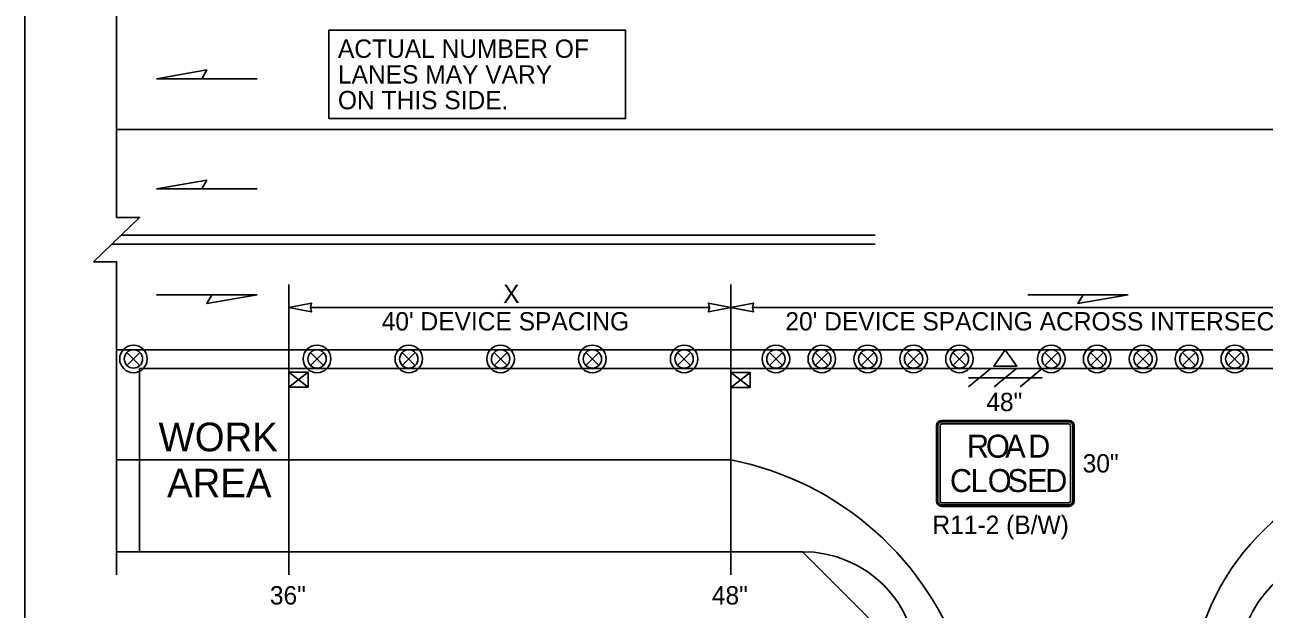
# Model space of a CAD drawing. Extents: x 99958 to 100176, y 99935 to 100011.
# Drawn here: x 100047.875 to 100052.196, y 100003.872 to 100005.909 of the extents above; entities that cross this region are included whole.
import ezdxf

# ---------------------------------------------------------------- set-up
doc = ezdxf.new("R2010")
doc.units = 0
for name, color, linetype in [('RD_ED_ShoulderPavedEdge', 7, 'Continuous'), ('RD_MK_LineDblYellowCenter', 7, 'Continuous'), ('RD_MK_LineEdgeWhite', 7, 'Continuous'), ('RD_MK_LineEdgeYellow', 7, 'Continuous'), ('RD_MK_LineLane', 7, 'Continuous'), ('SH_TI_Tables', 7, 'Continuous'), ('TR_SN_ConstructionSigns', 7, 'Continuous'), ('TR_WZ_BarricadeType3', 7, 'Continuous'), ('TR_WZ_PortableSignMount5ftMinBlk-Org', 7, 'Continuous'), ('TR_WZ_PortableSignMount5ftMinRed-Wht', 7, 'Continuous'), ('TR_WZ_PortableSignMountBlk-Wht', 7, 'Continuous'), ('TR_WZ_TrafficSafetyDrum', 7, 'Continuous'), ('TR_WZ_WorkAreaLabel', 7, 'Continuous'), ('TR_WZ_WorkZoneDetails', 7, 'Continuous'), ('TR_WZ_WorkZoneTextCurrent', 7, 'Continuous')]:
    doc.layers.add(name, color=color, linetype=linetype)

msp = doc.modelspace()

# ---------------------------------------------------------------- linework, layer by layer
at = {"layer": 'RD_ED_ShoulderPavedEdge'}
msp.add_line((100048.195, 100004.0724), (100050.5869, 100004.0724), dxfattribs=at)
for centre, start, end in [((100050.5869, 100003.6724), 0, 90), ((100052.5069, 100003.6724), 90, 180)]:
    msp.add_arc(centre, 0.4, start, end, dxfattribs=at)
at = {"layer": 'RD_MK_LineDblYellowCenter'}
for p, q in [((100050.8403, 100005.1764), (100048.2115, 100005.1764)), ((100050.8403, 100005.1444), (100048.1785, 100005.1444))]:
    msp.add_line(p, q, dxfattribs=at)
at = {"layer": 'RD_MK_LineEdgeWhite'}
for centre, radius, start, end in [((100050.132, 100003.3462), 1.0661, 17.8172, 78.9158), ((100052.7969, 100003.5319), 0.8615, 92.6555, 170.6116)]:
    msp.add_arc(centre, radius, start, end, dxfattribs=at)
at = {"layer": 'RD_MK_LineEdgeYellow'}
msp.add_line((100048.195, 100004.3924), (100050.3369, 100004.3924), dxfattribs=at)
at = {"layer": 'RD_MK_LineLane'}
for points in [[(100055.43, 100005.5444), (100048.195, 100005.5444)], [(100055.43, 100004.7764), (100048.195, 100004.7764)]]:
    msp.add_lwpolyline(points, dxfattribs=at)
at = {"layer": 'SH_TI_Tables'}
msp.add_lwpolyline([(100048.9348, 100005.8901), (100049.9693, 100005.8901), (100049.9693, 100005.5831), (100048.9348, 100005.5831)], close=True, dxfattribs=at)
at = {"layer": 'TR_SN_ConstructionSigns'}
for p, q in [((100051.0726, 100004.5304), (100051.5151, 100004.5304)), ((100051.5151, 100004.5304), (100051.0726, 100004.5304)), ((100051.5151, 100004.5304), (100051.0726, 100004.5304)), ((100051.5151, 100004.5254), (100051.0726, 100004.5254)), ((100051.0726, 100004.5179), (100051.5151, 100004.5179)), ((100051.0538, 100004.2492), (100051.0538, 100004.5117)), ((100051.0538, 100004.5117), (100051.0538, 100004.2492)), ((100051.0538, 100004.5117), (100051.0538, 100004.2492)), ((100051.0588, 100004.5117), (100051.0588, 100004.2492)), ((100051.0663, 100004.2492), (100051.0663, 100004.5117)), ((100051.5213, 100004.5117), (100051.5213, 100004.2492)), ((100051.5288, 100004.2492), (100051.5288, 100004.5117)), ((100051.5338, 100004.5117), (100051.5338, 100004.2492)), ((100051.5338, 100004.2492), (100051.5338, 100004.5117)), ((100051.5338, 100004.2492), (100051.5338, 100004.5117)), ((100051.5151, 100004.2429), (100051.0726, 100004.2429)), ((100051.0726, 100004.2354), (100051.5151, 100004.2354)), ((100051.5151, 100004.2304), (100051.0726, 100004.2304)), ((100051.0726, 100004.2304), (100051.5151, 100004.2304)), ((100051.0726, 100004.2304), (100051.5151, 100004.2304))]:
    msp.add_line(p, q, dxfattribs=at)
for centre, radius, start, end in [((100051.0726, 100004.5117), 0.0187, 90, 180), ((100051.0726, 100004.5117), 0.0187, 90, 180), ((100051.0726, 100004.5117), 0.0187, 90, 180), ((100051.0726, 100004.5117), 0.0137, 90, 180), ((100051.0726, 100004.5117), 0.00625, 90, 180), ((100051.5151, 100004.5117), 0.0187, 0, 90), ((100051.5151, 100004.5117), 0.0187, 0, 90), ((100051.5151, 100004.5117), 0.0187, 0, 90), ((100051.5151, 100004.5117), 0.0137, 0, 90), ((100051.5151, 100004.5117), 0.00625, 0, 90), ((100051.0726, 100004.2492), 0.0187, 180, 270), ((100051.0726, 100004.2492), 0.0187, 180, 270), ((100051.0726, 100004.2492), 0.0187, 180, 270), ((100051.0726, 100004.2492), 0.0137, 180, 270), ((100051.0726, 100004.2492), 0.00625, 180, 270), ((100051.5151, 100004.2492), 0.0137, 270, 0), ((100051.5151, 100004.2492), 0.00625, 270, 0), ((100051.5151, 100004.2492), 0.0187, 270, 0), ((100051.5151, 100004.2492), 0.0187, 270, 0), ((100051.5151, 100004.2492), 0.0187, 270, 0)]:
    msp.add_arc(centre, radius, start, end, dxfattribs=at)
at = {"layer": 'TR_WZ_BarricadeType3'}
for p, q in [((100051.2427, 100004.711), (100051.1656, 100004.647)), ((100051.3325, 100004.711), (100051.2553, 100004.647)), ((100051.4223, 100004.711), (100051.3451, 100004.647)), ((100051.1659, 100004.679), (100051.4219, 100004.679))]:
    msp.add_line(p, q, dxfattribs=at)
at = {"layer": 'TR_WZ_PortableSignMount5ftMinBlk-Org'}
for p, q in [((100050.3369, 100004.6314), (100050.3369, 100004.7114)), ((100050.4037, 100004.6974), (100050.3369, 100004.6454)), ((100050.4037, 100004.6454), (100050.3369, 100004.6974)), ((100050.3703, 100004.6714), (100050.3703, 100004.6714)), ((100050.3704, 100004.6715), (100050.3704, 100004.6715))]:
    msp.add_line(p, q, dxfattribs=at)
for points in [[(100050.4037, 100004.6974), (100050.4037, 100004.6454), (100050.3369, 100004.6454), (100050.3369, 100004.6974)], [(100050.3369, 100004.6454), (100050.4037, 100004.6454), (100050.4037, 100004.6974), (100050.3369, 100004.6974)]]:
    msp.add_lwpolyline(points, close=True, dxfattribs=at)
at = {"layer": 'TR_WZ_PortableSignMount5ftMinRed-Wht'}
for p, q in [((100048.7959, 100004.7124), (100048.7959, 100004.6324)), ((100048.8626, 100004.6464), (100048.7959, 100004.6984)), ((100048.8626, 100004.6984), (100048.7959, 100004.6464)), ((100048.8293, 100004.6725), (100048.8293, 100004.6725)), ((100048.8294, 100004.6724), (100048.8294, 100004.6724))]:
    msp.add_line(p, q, dxfattribs=at)
for points in [[(100048.8626, 100004.6464), (100048.8626, 100004.6984), (100048.7959, 100004.6984), (100048.7959, 100004.6464)], [(100048.7959, 100004.6984), (100048.8626, 100004.6984), (100048.8626, 100004.6464), (100048.7959, 100004.6464)]]:
    msp.add_lwpolyline(points, close=True, dxfattribs=at)
at = {"layer": 'TR_WZ_PortableSignMountBlk-Wht'}
msp.add_line((100051.2539, 100004.7764), (100051.3339, 100004.7764), dxfattribs=at)
msp.add_lwpolyline([(100051.2938, 100004.7764), (100051.3339, 100004.719), (100051.2539, 100004.719)], close=True, dxfattribs=at)
at = {"layer": 'TR_WZ_TrafficSafetyDrum'}
for p, q in [((100048.2313, 100004.7671), (100048.2765, 100004.7218)), ((100048.2765, 100004.7671), (100048.2313, 100004.7218)), ((100048.8713, 100004.7671), (100048.9165, 100004.7218)), ((100048.9165, 100004.7671), (100048.8713, 100004.7218)), ((100049.1913, 100004.7671), (100049.2365, 100004.7218)), ((100049.2365, 100004.7671), (100049.1913, 100004.7218)), ((100049.5113, 100004.7671), (100049.5565, 100004.7218)), ((100049.5565, 100004.7671), (100049.5113, 100004.7218)), ((100049.8313, 100004.7671), (100049.8765, 100004.7218)), ((100049.8765, 100004.7671), (100049.8313, 100004.7218)), ((100050.1513, 100004.7671), (100050.1965, 100004.7218)), ((100050.1965, 100004.7671), (100050.1513, 100004.7218)), ((100050.4713, 100004.7671), (100050.5165, 100004.7218)), ((100050.5165, 100004.7671), (100050.4713, 100004.7218)), ((100050.6313, 100004.7671), (100050.6765, 100004.7218)), ((100050.6765, 100004.7671), (100050.6313, 100004.7218)), ((100050.7913, 100004.7671), (100050.8365, 100004.7218)), ((100050.8365, 100004.7671), (100050.7913, 100004.7218)), ((100050.9513, 100004.7671), (100050.9965, 100004.7218)), ((100050.9965, 100004.7671), (100050.9513, 100004.7218)), ((100051.1113, 100004.7671), (100051.1565, 100004.7218)), ((100051.1565, 100004.7671), (100051.1113, 100004.7218)), ((100051.4313, 100004.7671), (100051.4765, 100004.7218)), ((100051.4765, 100004.7671), (100051.4313, 100004.7218)), ((100051.5913, 100004.7671), (100051.6365, 100004.7218)), ((100051.6365, 100004.7671), (100051.5913, 100004.7218)), ((100051.7513, 100004.7671), (100051.7965, 100004.7218)), ((100051.7965, 100004.7671), (100051.7513, 100004.7218)), ((100051.9113, 100004.7671), (100051.9565, 100004.7218)), ((100051.9565, 100004.7671), (100051.9113, 100004.7218)), ((100052.0713, 100004.7671), (100052.1165, 100004.7218)), ((100052.1165, 100004.7671), (100052.0713, 100004.7218))]:
    msp.add_line(p, q, dxfattribs=at)
for centre, radius in [((100048.2539, 100004.7445), 0.048), ((100048.2539, 100004.7445), 0.048), ((100048.2539, 100004.7445), 0.032), ((100048.8939, 100004.7445), 0.048), ((100048.8939, 100004.7445), 0.048), ((100048.8939, 100004.7445), 0.032), ((100049.2139, 100004.7445), 0.048), ((100049.2139, 100004.7445), 0.048), ((100049.2139, 100004.7445), 0.032), ((100049.5339, 100004.7445), 0.048), ((100049.5339, 100004.7445), 0.048), ((100049.5339, 100004.7445), 0.032), ((100049.8539, 100004.7445), 0.048), ((100049.8539, 100004.7445), 0.048), ((100049.8539, 100004.7445), 0.032), ((100050.1739, 100004.7445), 0.048), ((100050.1739, 100004.7445), 0.048), ((100050.1739, 100004.7445), 0.032), ((100050.4939, 100004.7445), 0.048), ((100050.4939, 100004.7445), 0.048), ((100050.4939, 100004.7445), 0.032), ((100050.6539, 100004.7445), 0.048), ((100050.6539, 100004.7445), 0.048), ((100050.6539, 100004.7445), 0.032), ((100050.8139, 100004.7445), 0.048), ((100050.8139, 100004.7445), 0.048), ((100050.8139, 100004.7445), 0.032), ((100050.9739, 100004.7445), 0.048), ((100050.9739, 100004.7445), 0.048), ((100050.9739, 100004.7445), 0.032), ((100051.1339, 100004.7445), 0.048), ((100051.1339, 100004.7445), 0.048), ((100051.1339, 100004.7445), 0.032), ((100051.4539, 100004.7445), 0.048), ((100051.4539, 100004.7445), 0.048), ((100051.4539, 100004.7445), 0.032), ((100051.6139, 100004.7445), 0.048), ((100051.6139, 100004.7445), 0.048), ((100051.6139, 100004.7445), 0.032), ((100051.7739, 100004.7445), 0.048), ((100051.7739, 100004.7445), 0.048), ((100051.7739, 100004.7445), 0.032), ((100051.9339, 100004.7445), 0.048), ((100051.9339, 100004.7445), 0.048), ((100051.9339, 100004.7445), 0.032), ((100052.0939, 100004.7445), 0.048), ((100052.0939, 100004.7445), 0.048), ((100052.0939, 100004.7445), 0.032)]:
    msp.add_circle(centre, radius, dxfattribs=at)
at = {"layer": 'TR_WZ_WorkZoneDetails'}
for p, q in [((100047.875, 100009.625), (100047.875, 100001.5759)), ((100048.4919, 100005.721), (100048.6848, 100005.721)), ((100048.4919, 100005.337), (100048.6848, 100005.337)), ((100048.7959, 100003.9924), (100048.7959, 100005.0037)), ((100050.3369, 100003.9924), (100050.3369, 100005.0037)), ((100048.5276, 100004.9684), (100048.3347, 100004.9684)), ((100051.5648, 100004.9684), (100051.3719, 100004.9684)), ((100050.262, 100004.9236), (100048.8709, 100004.9236)), ((100052.682, 100004.9236), (100050.4119, 100004.9236))]:
    msp.add_line(p, q, dxfattribs=at)
msp.add_lwpolyline([(100048.195, 100003.9924), (100048.195, 100005.083), (100048.115, 100005.083), (100048.275, 100005.2379), (100048.195, 100005.2379), (100048.195, 100006.3285)], dxfattribs=at)
for points in [[(100048.3347, 100005.721), (100048.5097, 100005.7519), (100048.4919, 100005.721)], [(100048.3347, 100005.337), (100048.5097, 100005.3679), (100048.4919, 100005.337)], [(100048.6848, 100004.9684), (100048.5097, 100004.9376), (100048.5276, 100004.9684)], [(100051.722, 100004.9684), (100051.5469, 100004.9376), (100051.5648, 100004.9684)], [(100048.7959, 100004.9236), (100048.8745, 100004.9082), (100048.8709, 100004.9236), (100048.8745, 100004.9391)], [(100050.3369, 100004.9236), (100050.2583, 100004.9082), (100050.262, 100004.9236), (100050.2583, 100004.9391)], [(100050.3369, 100004.9236), (100050.4156, 100004.9082), (100050.4119, 100004.9236), (100050.4156, 100004.9391)], [(100048.275, 100004.7114), (100048.275, 100004.0724), (100050.5869, 100004.0724), (100050.9869, 100003.6724), (100050.9869, 100003.6724), (100050.9869, 100003.6724), (100050.9869, 100002.4859), (100050.9869, 100002.4859), (100050.9869, 100002.4859), (100052.1069, 100002.4859), (100052.1069, 100003.6724), (100052.5069, 100004.0724), (100052.5069, 100004.0724), (100055.35, 100004.0724), (100055.35, 100004.7114)]]:
    msp.add_lwpolyline(points, close=True, dxfattribs=at)

# ---------------------------------------------------------------- texts
at = {"layer": 'SH_TI_Tables'}
for s, p in [('ACTUAL NUMBER OF', (100048.9668, 100005.794)), ('LANES MAY VARY', (100048.9668, 100005.7045)), ('ON THIS SIDE.', (100048.9668, 100005.6148))]:
    msp.add_text(s, height=0.064, rotation=360, dxfattribs=at).set_placement(p)
at = {"layer": 'TR_SN_ConstructionSigns'}
for s, p in [('48"', (100051.2274, 100004.5624)), ('30"', (100051.5634, 100004.3485)), ('R11-2 (B/W)', (100051.0397, 100004.1344)), ('36"', (100048.7295, 100003.8884)), ('48"', (100050.2705, 100003.8884))]:
    msp.add_text(s, height=0.064, rotation=360, dxfattribs=at).set_placement(p)
for s, p in [('R', (100051.1598, 100004.4004)), ('O', (100051.2262, 100004.4004)), ('A', (100051.2934, 100004.4004)), ('D', (100051.3734, 100004.4004)), ('C', (100051.1006, 100004.2804)), ('L', (100051.1726, 100004.2804)), ('O', (100051.2326, 100004.2804)), ('S', (100051.3014, 100004.2804)), ('E', (100051.3694, 100004.2804)), ('D', (100051.4326, 100004.2804))]:
    msp.add_text(s, height=0.08, dxfattribs=at).set_placement(p)
at = {"layer": 'TR_WZ_WorkAreaLabel'}
for s, p in [('WORK', (100048.3414, 100004.4225)), ('AREA', (100048.3711, 100004.2624))]:
    msp.add_text(s, height=0.1, dxfattribs=at).set_placement(p)
at = {"layer": 'TR_WZ_WorkZoneTextCurrent'}
for s, p in [('X', (100049.5429, 100004.9397)), ("40' DEVICE SPACING", (100049.1193, 100004.8436)), ("20' DEVICE SPACING ACROSS INTERSECTION", (100050.5269, 100004.8436))]:
    msp.add_text(s, height=0.064, dxfattribs=at).set_placement(p)

doc.saveas('drawing.dxf')
